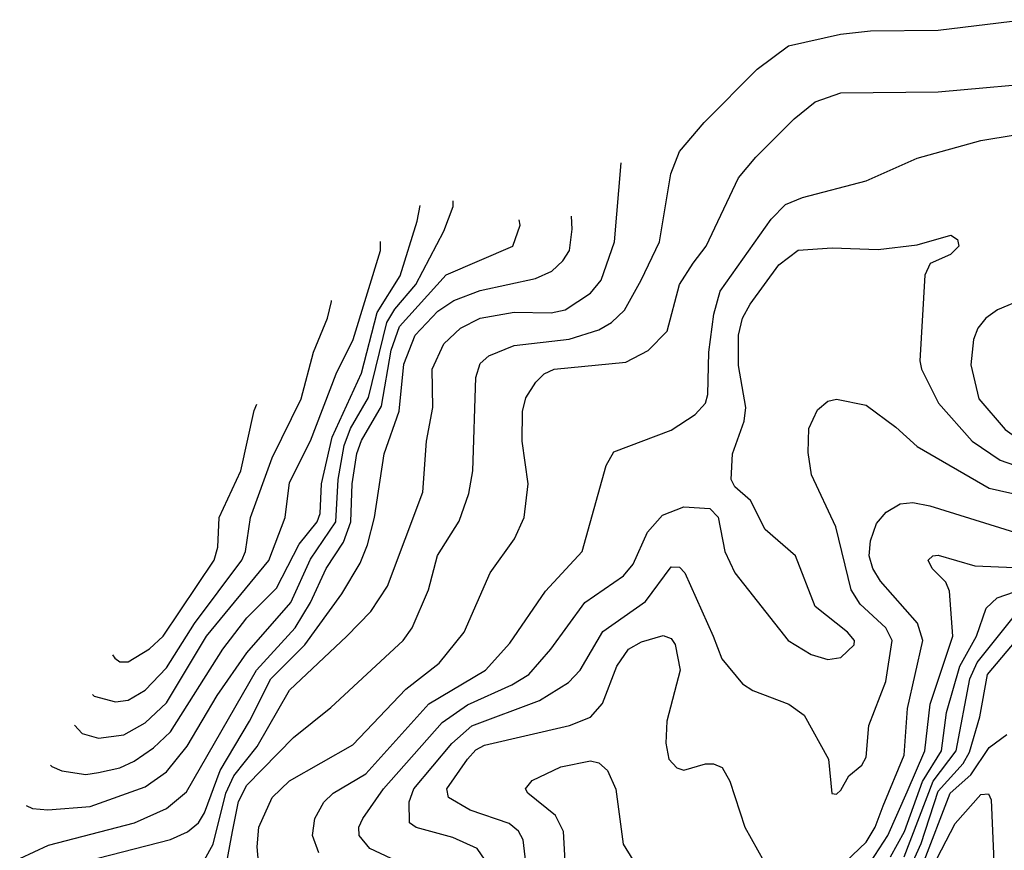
# Model space of a CAD drawing. Extents: x 997026 to 1115308, y 536381 to 619039.
# Tile 342 of 484: x 1023039 to 1025361, y 606660 to 608619. Entities that reach past the tile are written whole.
import ezdxf

# ---------------------------------------------------------------- set-up
doc = ezdxf.new("R2010")
doc.units = 0

msp = doc.modelspace()

# ---------------------------------------------------------------- linework, layer by layer
at = {"layer": '0CON20XD'}
for points in [[(1023524.2, 606615.8), (1023540.9, 606705), (1023555, 606775.4), (1023575, 606813.8), (1023685, 606926.4), (1023772.5, 606997.5), (1023943.2, 607155), (1023964.7, 607185), (1024002.7, 607275), (1024024.2, 607355.8), (1024075, 607436.9), (1024097.9, 607502.1), (1024107.5, 607555), (1024114.7, 607775.3), (1024125, 607808.5), (1024145, 607826.5), (1024205, 607851.1), (1024335, 607866.1), (1024405, 607887.5), (1024434.8, 607905.2), (1024465.5, 607934.5), (1024504.8, 608005.2), (1024547.5, 608095), (1024574.3, 608255.7), (1024595, 608308.1), (1024653.4, 608376.6), (1024777.7, 608502.3), (1024852.2, 608557.8), (1024974.7, 608585.3), (1025045, 608592.7), (1025205, 608594.7), (1025405, 608619.2)], [(1023611.9, 606525), (1023598.8, 606668.8), (1023603.2, 606715), (1023634.7, 606785), (1023675, 606823.9), (1023825, 606909.1), (1023949.3, 607040.7), (1024028, 607102), (1024087.3, 607175), (1024148.5, 607315), (1024205.5, 607395), (1024228.5, 607445), (1024237.7, 607525), (1024223.5, 607625), (1024224.7, 607695), (1024232.8, 607727.2), (1024256, 607764), (1024275.7, 607784.3), (1024299.2, 607795), (1024468.3, 607811.7), (1024521.2, 607838.8), (1024565.7, 607884.3), (1024595.2, 607995), (1024627.1, 608045), (1024657.6, 608085), (1024734.1, 608245.9), (1024774.7, 608295.3), (1024865, 608385.5), (1024915, 608425.5), (1024975, 608446.9), (1025205, 608449.2), (1025485, 608474.6)], [(1023744.4, 606654.4), (1023729.7, 606695), (1023734.7, 606735), (1023756.1, 606773.9), (1023778.2, 606795), (1023855, 606841), (1024004.2, 607005.8), (1024137.1, 607085), (1024195, 607148.9), (1024278.8, 607271.2), (1024365.4, 607365), (1024422, 607568), (1024440, 607600), (1024575, 607650.8), (1024632.1, 607687.9), (1024655.9, 607715), (1024661.9, 607735), (1024663.8, 607835), (1024675.6, 607925), (1024691.1, 607978.9), (1024811.1, 608148.9), (1024845, 608183.4), (1024885, 608200), (1025035, 608239.5), (1025155, 608292.3), (1025305, 608334.3), (1025615, 608385.3)], [(1023475, 606638.2), (1023495.5, 606675), (1023524.9, 606795), (1023544.3, 606835.7), (1023599.1, 606905), (1023675, 607037.9), (1023810.6, 607165), (1023866.8, 607223.2), (1023906.7, 607283.3), (1023989.3, 607505), (1023998.2, 607625), (1024013.2, 607705), (1024011.3, 607795), (1024038.8, 607855), (1024078.3, 607891.7), (1024125, 607915.2), (1024205, 607929.3), (1024292.3, 607927.7), (1024325, 607935.2), (1024385, 607974.1), (1024410, 608005), (1024441.6, 608095), (1024457.6, 608281.6)], [(1023054.2, 606766.1), (1023069.3, 606759.3), (1023105.7, 606755.7), (1023205, 606763.7), (1023335, 606809.8), (1023385, 606845.2), (1023434, 606906), (1023504.7, 607025.3), (1023574.3, 607125.7), (1023678.4, 607245), (1023725, 607346.8), (1023784.4, 607435), (1023790.4, 607535), (1023804.3, 607615), (1023819.4, 607655), (1023861.6, 607728.4), (1023904.5, 607905), (1023923.5, 607936.5), (1023973.5, 607995), (1024039.5, 608120.5), (1024061, 608179), (1024061.5, 608192.1)], [(1023111.5, 606861.3), (1023115, 606857.8), (1023138.1, 606848.1), (1023195, 606839.2), (1023225, 606843.7), (1023275, 606854.8), (1023309.3, 606870.7), (1023355, 606902.2), (1023395, 606940), (1023517.8, 607135), (1023575, 607209), (1023645, 607278.3), (1023697.9, 607382.1), (1023740.3, 607435), (1023747.5, 607455), (1023750.4, 607525), (1023776, 607635), (1023845, 607785.8), (1023881.7, 607928.3), (1023935.9, 608015), (1023976.3, 608143.7), (1023983, 608180.9)], [(1023039.1, 606640.9), (1023107.2, 606672.8), (1023310, 606725), (1023385, 606758.8), (1023432.1, 606797.9), (1023597.2, 607085), (1023688.9, 607185), (1023724.7, 607245), (1023761.4, 607325), (1023802.9, 607387.1), (1023819.7, 607435), (1023823.2, 607525), (1023833.9, 607596.1), (1023845, 607627), (1023892, 607708), (1023915, 607840), (1023935, 607895.8), (1024045, 608017.5), (1024201.5, 608085), (1024218.8, 608135), (1024217.2, 608147.2)], [(1023195.6, 606634.4), (1023395, 606685.6), (1023435, 606704.3), (1023460.5, 606725), (1023475, 606748.7), (1023511.6, 606848.4), (1023581.2, 606965), (1023631.5, 607065), (1023711.4, 607145), (1023798.9, 607265), (1023842.3, 607337.7), (1023859.2, 607380.8), (1023876.1, 607445), (1023898.4, 607595), (1023934.2, 607695.8), (1023945, 607806.5), (1023971.4, 607875), (1024025, 607931.5), (1024063.1, 607956.9), (1024125, 607980.2), (1024255, 608009), (1024294, 608026), (1024319.8, 608050.2), (1024335.2, 608074.8), (1024342, 608125), (1024340, 608156)], [(1023168.1, 606955.5), (1023186.2, 606936.2), (1023225, 606925.2), (1023285, 606932.8), (1023335, 606961), (1023385, 607008.5), (1023479.2, 607165), (1023626.5, 607343.5), (1023664.8, 607445), (1023675, 607527.5), (1023725, 607626.1), (1023785.6, 607784.4), (1023825.7, 607865), (1023890, 608075), (1023889.5, 608096.2)], [(1023915, 606641.2), (1023864.6, 606665), (1023839.7, 606695), (1023838.9, 606715), (1023848.2, 606735), (1023897, 606805), (1024035, 606961.6), (1024095, 607003.3), (1024199.7, 607050.3), (1024239.5, 607075), (1024291.2, 607135), (1024371.4, 607245), (1024462.6, 607307.4), (1024485.7, 607335), (1024519.4, 607410.6), (1024555, 607450.8), (1024605, 607470.4), (1024666.4, 607466.4), (1024686, 607446), (1024701.5, 607365), (1024725.4, 607315), (1024851.4, 607155), (1024905, 607122.3), (1024945, 607110), (1024975.3, 607114.7), (1025006.7, 607145), (1025007.3, 607155), (1024991.1, 607175), (1024914.4, 607235), (1024868.5, 607355), (1024796.6, 607416.6), (1024762, 607485), (1024725, 607517.5), (1024716.7, 607535), (1024720, 607595), (1024747.6, 607672.4), (1024751.6, 607705), (1024733.7, 607803.7), (1024734.3, 607875), (1024743.1, 607915), (1024761.7, 607948.3), (1024828.7, 608041.3), (1024875, 608075.3), (1024955, 608080.9), (1025063.1, 608076.9), (1025155, 608088.1), (1025235, 608111.2), (1025250.7, 608100.7), (1025253.3, 608085), (1025234.2, 608065.8), (1025185.7, 608044.3), (1025173.4, 608016.6), (1025161.5, 607815), (1025165.4, 607795), (1025205.3, 607715), (1025285.1, 607625.1), (1025350.8, 607580.8), (1025385, 607568.4)], [(1023210.7, 607027.8), (1023215, 607024.2), (1023265, 607010.4), (1023295, 607014.8), (1023335, 607038.4), (1023385, 607091), (1023451.2, 607195), (1023562.6, 607345), (1023571.2, 607365), (1023583.7, 607445), (1023634.2, 607585.8), (1023702.7, 607725), (1023731.7, 607835), (1023764.7, 607915), (1023774.7, 607955), (1023774.6, 607956.6)], [(1025405, 607633.8), (1025525, 607691.3), (1025629.2, 607815), (1025636.8, 607845), (1025624.6, 607895), (1025598.5, 607928.5), (1025563.6, 607953.6), (1025495, 607970.2), (1025408, 607962), (1025344.7, 607935), (1025317.1, 607915), (1025298.1, 607891.9), (1025288.2, 607865), (1025281.4, 607805), (1025300.7, 607725), (1025362.9, 607652.9), (1025385, 607637.3), (1025405, 607633.8)], [(1024145, 606624.5), (1024117.5, 606665), (1024060.8, 606690.8), (1023973.8, 606713.8), (1023958.5, 606725), (1023957.8, 606775), (1023968.1, 606805), (1024058, 606912), (1024105, 606953.6), (1024265, 607014), (1024333.5, 607056.5), (1024360.3, 607085), (1024413.9, 607176.1), (1024515, 607247.2), (1024575, 607328.8), (1024595, 607328.2), (1024607.2, 607315), (1024674.6, 607165.4), (1024695, 607111.9), (1024743.1, 607053.1), (1024767.6, 607037.6), (1024852.9, 607005), (1024888.8, 606978.8), (1024946, 606875), (1024954.1, 606794.1), (1024965, 606792.5), (1024975, 606802.5), (1024993.9, 606836.1), (1025025, 606861.2), (1025035, 606880), (1025041.1, 606955), (1025081.3, 607058.7), (1025096.6, 607155), (1025081.1, 607185), (1025021.2, 607241.2), (1024999.8, 607275), (1024963.4, 607423.4), (1024906, 607546), (1024898.6, 607598.6), (1024900.2, 607655), (1024920.5, 607699.5), (1024945, 607719.2), (1024965, 607724.4), (1025035, 607710), (1025105, 607658.2), (1025155, 607612.5), (1025325, 607514.4), (1025405, 607496.3)], [(1023257.9, 607121), (1023263.3, 607113.3), (1023275, 607104.6), (1023295, 607104.7), (1023345, 607135.7), (1023377.6, 607165), (1023497.6, 607345), (1023506.2, 607375), (1023509.5, 607445), (1023560.9, 607555), (1023592.3, 607697.8), (1023598.5, 607712.3)], [(1024955, 606603.5), (1025035, 606679.2), (1025056.2, 606715), (1025074.9, 606765), (1025124.5, 606885), (1025132.8, 606995), (1025168.7, 607155), (1025156, 607196), (1025068.8, 607295), (1025050.6, 607325), (1025042.2, 607355), (1025045, 607390), (1025059.1, 607430.9), (1025082.2, 607457.8), (1025115, 607477.1), (1025145, 607480.4), (1025185, 607472.9), (1025385, 607410.8)], [(1025025, 606600.9), (1025085.8, 606695), (1025131.8, 606798.2), (1025173.2, 606895), (1025185.6, 607005), (1025239.3, 607165), (1025231.6, 607271.6), (1025222.5, 607292.5), (1025190.8, 607325), (1025181.2, 607345), (1025192.5, 607355), (1025205, 607356.4), (1025291, 607331), (1025385, 607327.3)], [(1025092.6, 606645), (1025125, 606704.5), (1025167.6, 606822.4), (1025212.5, 606895), (1025224.6, 606985.4), (1025256, 607095), (1025295.4, 607165), (1025318.2, 607231.8), (1025343.9, 607256.1), (1025385, 607269.6)], [(1025124.6, 606645), (1025193.2, 606823.2), (1025247.3, 606895), (1025279.3, 607065), (1025296.7, 607103.3), (1025385, 607213.4)], [(1024273.3, 606285), (1024226.3, 606685), (1024215.5, 606705.5), (1024193.3, 606723.3), (1024101.2, 606755), (1024050.3, 606785), (1024046.2, 606805), (1024095, 606875.2), (1024115, 606897.2), (1024135, 606908.1), (1024335.2, 606954.8), (1024385, 606974.7), (1024413.6, 607006.4), (1024447.2, 607095), (1024474.3, 607135), (1024505, 607152.1), (1024556.6, 607166.6), (1024575, 607159.5), (1024585, 607145.7), (1024596.8, 607085), (1024564.7, 606964.7), (1024562.9, 606912.9), (1024570, 606875), (1024588.8, 606855), (1024605, 606849.2), (1024655.8, 606864.2), (1024675, 606864.3), (1024695.5, 606855.5), (1024713.7, 606823.7), (1024748.9, 606715), (1024793.6, 606635)], [(1025142.3, 606627.7), (1025165, 606676.2), (1025205, 606799.6), (1025263.9, 606865), (1025278.4, 606891.6), (1025303.2, 606975), (1025321.1, 607075), (1025388.5, 607155)], [(1025168, 606625), (1025232.9, 606795), (1025281.4, 606838.6), (1025325, 606902.5), (1025366.9, 606933.1)], [(1024325.2, 606635), (1024321.5, 606705), (1024302.2, 606742.2), (1024236.9, 606795), (1024231.9, 606805), (1024247.5, 606825), (1024315, 606857.3), (1024385, 606871.4), (1024405, 606866.6), (1024425, 606848.5), (1024444.6, 606804.6), (1024462.2, 606675), (1024485, 606637.8)], [(1025180.5, 606599.5), (1025245, 606723.5), (1025305, 606791.8), (1025323.8, 606793.8), (1025329.5, 606779.5), (1025336.9, 606615)]]:
    msp.add_lwpolyline(points, dxfattribs=at)

doc.saveas('drawing.dxf')
